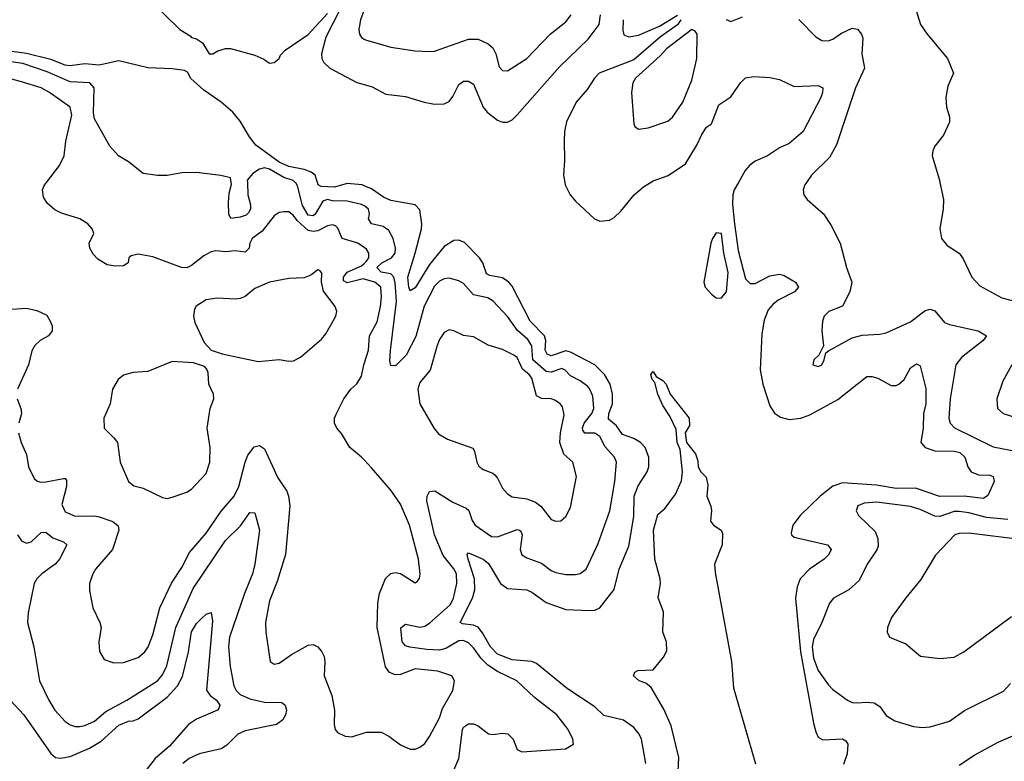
# Model space of a CAD drawing. Header units: inches. Extents: x 1245430 to 1420861, y 606325 to 671315.
# Tile 307 of 319: x 1398582 to 1402636, y 647619 to 650670. Entities that reach past the tile are written whole.
import ezdxf

# ---------------------------------------------------------------- set-up
doc = ezdxf.new("R2010")
doc.units = ezdxf.units.IN
doc.header["$MEASUREMENT"] = 0
for name, color, linetype in [('B3694', 7, 'Continuous'), ('B3695', 7, 'Continuous'), ('B4604', 7, 'Continuous'), ('B4605', 7, 'Continuous')]:
    doc.layers.add(name, color=color, linetype=linetype)

msp = doc.modelspace()

# ---------------------------------------------------------------- linework, layer by layer
at = {"layer": 'B3694', "color": 5}
for points, elevation in [([(1400000, 649732.3), (1399975, 649750), (1399909.6, 649769.6), (1399892.3, 649812.3), (1399882.2, 649822.2), (1399870, 649826.1), (1399850, 649822.5), (1399810, 649801.9), (1399790, 649797.9), (1399770, 649802.4), (1399724.2, 649844.2), (1399710, 649864.2), (1399690, 649878.9), (1399670, 649879.8), (1399650, 649876.8), (1399630, 649863.5), (1399580.5, 649799.5), (1399538.8, 649770), (1399529.6, 649750.4), (1399527.3, 649730), (1399510, 649713.9), (1399470, 649718.6), (1399430, 649715.4), (1399390, 649718.5), (1399370, 649714.3), (1399340.9, 649699.1), (1399290, 649658.2), (1399270, 649649.3), (1399248.8, 649650), (1399130, 649693.7), (1399070, 649704.7), (1399040.9, 649699.1), (1399031.5, 649690), (1399028.4, 649670), (1399010, 649657.7), (1398975.8, 649655.8), (1398942, 649662), (1398904.4, 649684.4), (1398885.2, 649705.2), (1398871.1, 649730), (1398868.7, 649750), (1398887.4, 649790), (1398880.4, 649810), (1398863, 649830), (1398830, 649850.3), (1398754.1, 649874.1), (1398727.5, 649887.5), (1398694.8, 649914.8), (1398679.7, 649939.7), (1398676.5, 649970), (1398684.7, 649990), (1398692.4, 650000)], 860), ([(1399519.5, 650000), (1399521.7, 649950), (1399532.3, 649907.7), (1399532.8, 649890), (1399524.8, 649875.2), (1399514.2, 649865.9), (1399490, 649856.9), (1399451.6, 649851.6), (1399443.4, 649870), (1399442.2, 649917.8), (1399444.1, 649955.9), (1399453.9, 649993.9), (1399452.9, 650000)], 840), ([(1400000, 649904.3), (1399989.9, 649909.9), (1399930, 649923.7), (1399870, 649924.7), (1399850, 649930.8), (1399830, 649923.9), (1399799.1, 649870), (1399790, 649863.5), (1399770, 649865.7), (1399745.9, 649905.9), (1399725.8, 649985.8), (1399718.6, 649998.6), (1399717, 650000)], 840), ([(1400000, 649986.8), (1399992.2, 649990), (1399930, 649996.2), (1399878.4, 649981.6), (1399823.7, 649983.7), (1399810.4, 649990.4), (1399807.7, 650000)], 820), ([(1400000, 649602.6), (1399996.3, 649603.7), (1399930, 649587.5), (1399915.6, 649595.6), (1399914.9, 649610), (1399930, 649631), (1399990, 649657.9), (1400000, 649667.5)], 860), ([(1398530, 649478), (1398610, 649482.8), (1398653.4, 649473.4), (1398693.8, 649453.8), (1398708, 649430), (1398715.5, 649410), (1398716.3, 649390), (1398700.7, 649370), (1398666.8, 649350), (1398644, 649330), (1398632.5, 649307.5), (1398619.1, 649250), (1398572.9, 649150)], 860), ([(1400000, 648858.8), (1399990, 648869.6), (1399942, 648910), (1399907.2, 648967.2), (1399887.6, 648990), (1399878.7, 649010), (1399878.7, 649030), (1399886.3, 649050), (1399916.8, 649110), (1399945.1, 649150), (1399970, 649171.4), (1399990, 649203.1), (1399998.8, 649250), (1400000, 649253.7)], 860), ([(1398571.3, 649110), (1398587.3, 649070), (1398589.2, 649050), (1398578.9, 649010)], 860), ([(1398577.8, 648970), (1398588.9, 648930), (1398610, 648881), (1398618, 648830), (1398642, 648782), (1398652.7, 648772.7), (1398668, 648768), (1398690, 648768.4), (1398763.1, 648783.1), (1398770, 648782.6), (1398775.4, 648775.4), (1398774.8, 648750), (1398756, 648676), (1398770, 648644.9), (1398810, 648627.5), (1398890, 648629.1), (1398910, 648625.4), (1398965.1, 648605.1), (1398987.1, 648587.1), (1398990.1, 648570), (1398964.8, 648490), (1398894.3, 648410), (1398882.8, 648390), (1398870.3, 648350), (1398870, 648322), (1398883.6, 648250), (1398912, 648190), (1398917, 648170), (1398907.4, 648110), (1398910.3, 648070.3), (1398930, 648038), (1398970, 648024.4), (1399010, 648026), (1399070, 648045.8), (1399097.2, 648070), (1399110.6, 648090), (1399130, 648139.5), (1399159, 648250), (1399207.9, 648352.1), (1399250, 648416.5), (1399281.9, 648478.1), (1399350, 648558), (1399412.3, 648647.7), (1399465.3, 648710), (1399485, 648750), (1399509.9, 648850.1), (1399521.5, 648878.5), (1399547.7, 648912.3), (1399570, 648918.6), (1399590, 648904.9), (1399645.5, 648785.5), (1399682, 648730), (1399689.5, 648709.5), (1399694.8, 648670), (1399677.1, 648470), (1399641.9, 648358.1), (1399610, 648279.3), (1399594.9, 648190), (1399596.1, 648150), (1399614, 648030), (1399630, 648018), (1399650, 648022.3), (1399701.3, 648058.7), (1399770, 648097.2), (1399790, 648099.1), (1399810, 648090.3), (1399826.5, 648070), (1399835.5, 648050), (1399838.6, 648030), (1399836, 647970), (1399867.2, 647890), (1399878.7, 647830), (1399876.5, 647770), (1399881.3, 647750), (1399890, 647738), (1399922.5, 647722.5), (1399950, 647720.3), (1400000, 647736)], 860), ([(1398573.2, 648550), (1398590, 648525.4), (1398610, 648516.6), (1398630, 648522), (1398670, 648559.7), (1398690, 648561.8), (1398718.3, 648538.3), (1398762.2, 648522.2), (1398775.8, 648510), (1398746.7, 648450), (1398728.8, 648430), (1398672.9, 648390), (1398653, 648370), (1398641.8, 648350), (1398616.9, 648230), (1398613.8, 648190), (1398640.6, 648090), (1398664.2, 647950), (1398702.3, 647870), (1398726.5, 647830), (1398770, 647782.8), (1398790, 647769.3), (1398810, 647762.7), (1398830, 647762.7), (1398850, 647766.9), (1398890, 647784.8), (1398936.7, 647823.3), (1399023.5, 647870), (1399150, 647950.1), (1399170, 647975), (1399188.6, 648011.4), (1399225.6, 648170), (1399295.8, 648330), (1399430, 648527.2), (1399491.9, 648588.1), (1399530, 648642), (1399550, 648640.7), (1399569.5, 648569.5), (1399550.1, 648430), (1399540.8, 648390), (1399507.4, 648310), (1399445.8, 648130), (1399441.9, 648090), (1399448.8, 648008.8), (1399463.8, 647930), (1399473.6, 647910), (1399490, 647893.6), (1399530, 647876.6), (1399590, 647862), (1399661.5, 647861.5), (1399674.7, 647850), (1399680.2, 647830), (1399677.1, 647810), (1399666.2, 647790), (1399638.9, 647770), (1399510, 647744.5), (1399480.8, 647730), (1399434.6, 647685.4), (1399412, 647670), (1399321.3, 647650), (1399280.3, 647630), (1399254.4, 647610)], 840), ([(1398543.1, 647870), (1398599.8, 647810), (1398710, 647651.3), (1398730, 647635.2), (1398750, 647631.5), (1398790, 647638.7), (1398870, 647672.6), (1398917.9, 647702.1), (1398990, 647767.8), (1399030, 647784.5), (1399050, 647786), (1399070, 647793.9), (1399190, 647883), (1399232, 647930), (1399252.5, 647967.5), (1399277.3, 648070), (1399290, 648151.6), (1399310, 648185.3), (1399330, 648205.5), (1399350, 648224.6), (1399370, 648230.6), (1399375.5, 648195.5), (1399351.2, 647911.2), (1399366, 647890), (1399393, 647870), (1399406.5, 647850), (1399402.2, 647837.8), (1399396.5, 647830), (1399310, 647792.7), (1399276.9, 647770), (1399198.4, 647681.6), (1399140.4, 647630), (1399082.9, 647557.1)], 820)]:
    msp.add_lwpolyline(points, dxfattribs=dict(at, elevation=elevation))
at = {"layer": 'B3694', "color": 5, "elevation": 880}
for points in [[(1399810, 649640.9), (1399780.6, 649619.4), (1399752.8, 649607.3), (1399690, 649605.1), (1399610, 649589.7), (1399550, 649563.5), (1399510, 649531.5), (1399490, 649522.6), (1399470, 649519.7), (1399395.1, 649524.9), (1399350, 649517.6), (1399308.7, 649491.3), (1399301.3, 649478.7), (1399298, 649450), (1399303.9, 649423.9), (1399342, 649342), (1399370, 649310.8), (1399415.9, 649295.9), (1399564.2, 649264.2), (1399650, 649272), (1399690, 649264.9), (1399710, 649266.7), (1399737.8, 649282.2), (1399824.5, 649355.5), (1399842.2, 649377.8), (1399884, 649450), (1399888.3, 649470), (1399880.4, 649490), (1399832.6, 649552.6), (1399824.2, 649590), (1399826.6, 649626.6), (1399818, 649638)], [(1399210, 649263.8), (1399110, 649222.6), (1399050, 649218.9), (1399010, 649207.3), (1398988, 649190), (1398964.4, 649150), (1398954.9, 649090), (1398928.2, 649030), (1398930.7, 648990), (1398970.3, 648950.3), (1398984.4, 648930), (1398996.4, 648850), (1399030.6, 648770), (1399052, 648752), (1399090, 648743.1), (1399170, 648703.8), (1399190, 648700.5), (1399210, 648706), (1399270, 648726.4), (1399290, 648738.4), (1399350, 648802.4), (1399365.1, 648850), (1399366.6, 648910), (1399354, 648990), (1399366.9, 649070), (1399382, 649110), (1399379.7, 649130), (1399361, 649170), (1399357.7, 649217.7), (1399352.5, 649232.5), (1399343.7, 649243.7), (1399298.3, 649258.3)]]:
    msp.add_lwpolyline(points, close=True, dxfattribs=at)
at = {"layer": 'B3695', "color": 5}
for points, elevation in [([(1399114.8, 650754.8), (1399242, 650630), (1399284.1, 650604.1), (1399290, 650596), (1399310.8, 650590.8), (1399334.4, 650574.4), (1399362, 650530), (1399378, 650530), (1399398, 650542), (1399430, 650551), (1399450, 650550.8), (1399550, 650524), (1399587.5, 650507.5), (1399610, 650491), (1399630, 650493.4), (1399650, 650510.6), (1399655.9, 650524.1), (1399675.5, 650544.5), (1399770, 650609.4), (1399850, 650695.5)], 820), ([(1399900.7, 650710), (1399842.1, 650597.9), (1399824.2, 650530), (1399825.7, 650510), (1399833.9, 650493.9), (1399858.5, 650470), (1399970, 650411), (1400000, 650403)], 820), ([(1400000, 650709.9), (1399985.3, 650670), (1399978.8, 650630), (1399981.5, 650610), (1399990, 650596.4), (1400000, 650590.3)], 840), ([(1399807.7, 650000), (1399799.2, 650030), (1399782.1, 650042.1), (1399753.4, 650053.4), (1399690, 650066.3), (1399650, 650083.5), (1399554, 650154), (1399527.8, 650187.8), (1399490, 650253), (1399459.2, 650290), (1399412, 650330), (1399339.7, 650379.7), (1399287.3, 650427.3), (1399273.7, 650453.7), (1399260.8, 650460.8), (1399210, 650467.7), (1399110, 650471.6), (1398990, 650500.2), (1398910, 650483.2), (1398850, 650487.9), (1398790, 650480.5), (1398770, 650483.2), (1398710, 650506.4), (1398610, 650531.3), (1398550, 650538.9)], 820), ([(1399452.9, 650000), (1399450, 650019), (1399410, 650029.4), (1399310, 650040.9), (1399250, 650039.5), (1399189.5, 650029.5), (1399150, 650029.4), (1399090, 650037), (1399030, 650085.2), (1398989, 650110), (1398953.2, 650150), (1398890, 650262), (1398885.6, 650285.6), (1398889.2, 650389.3), (1398871.1, 650410), (1398790, 650414.2), (1398695.8, 650455.8), (1398595.8, 650490), (1398510, 650502.3)], 840), ([(1398692.4, 650000), (1398745.9, 650070), (1398765.1, 650110), (1398772.7, 650170), (1398797.1, 650277.1), (1398790.7, 650310.7), (1398705.5, 650370), (1398670, 650389.4), (1398590, 650414.9), (1398550, 650424.8)], 860), ([(1399717, 650000), (1399708.3, 650008.3), (1399670, 650021.1), (1399610, 650055.4), (1399590, 650060.5), (1399570, 650055), (1399542.2, 650037.8), (1399519.1, 650010), (1399519.5, 650000)], 840)]:
    msp.add_lwpolyline(points, dxfattribs=dict(at, elevation=elevation))
at = {"layer": 'B4604', "color": 5}
for points, elevation in [([(1401160.3, 647610), (1401142.2, 647710), (1401133, 647730), (1401110, 647758.4), (1401068.4, 647788.4), (1400987.7, 647807.7), (1400950, 647843.4), (1400837.2, 647917.2), (1400710, 648021.5), (1400690, 648029.5), (1400610, 648037.1), (1400550, 648059.2), (1400520.6, 648090), (1400488.2, 648148.2), (1400470.3, 648170.3), (1400450, 648179.5), (1400404.7, 648184.7), (1400395.3, 648190), (1400446.9, 648290), (1400455.7, 648324.3), (1400454.7, 648370), (1400429.2, 648450.8), (1400425, 648470), (1400430, 648476.9), (1400490.1, 648450.1), (1400512.9, 648432.9), (1400562.3, 648350), (1400590, 648329.4), (1400670, 648323.8), (1400690, 648315.1), (1400750, 648271.7), (1400830, 648243.1), (1400930, 648238.8), (1400950, 648241.2), (1400970, 648250.2), (1401030, 648326), (1401050.6, 648410), (1401090, 648504.4), (1401110, 648625.5), (1401112.1, 648710), (1401128, 648752), (1401164.8, 648810), (1401171.8, 648830), (1401172.3, 648870), (1401156.9, 648910), (1401138.5, 648930), (1401110, 648946.9), (1401063.8, 648963.7), (1401038.6, 648998.6), (1401006.9, 649026.9), (1401008.1, 649050), (1401022.2, 649090), (1401023.3, 649130), (1401013.6, 649170), (1400990, 649210.9), (1400950, 649249.9), (1400850, 649301.5), (1400830, 649307), (1400770, 649287.4), (1400753.9, 649293.9), (1400746, 649310), (1400748.3, 649350), (1400743.5, 649370), (1400684.2, 649430), (1400610, 649573.6), (1400595.5, 649590), (1400570, 649607.5), (1400517.4, 649617.4), (1400504.6, 649624.6), (1400489.2, 649669.2), (1400475.5, 649690), (1400413.6, 649753.6), (1400390, 649762.5), (1400370, 649761.8), (1400330, 649737.4), (1400270, 649663.1), (1400210, 649566.3), (1400190, 649554), (1400183.7, 649570), (1400179.9, 649610), (1400209.9, 649710), (1400235.9, 649810), (1400237.2, 649830), (1400230, 649887.6), (1400210, 649908.1), (1400110, 649925.4), (1400079.8, 649939.8), (1400030, 649974.6), (1400000, 649986.8)], 820), ([(1400826, 650000), (1400827.7, 649990), (1400848.3, 649950), (1400870, 649922.8), (1400948.7, 649850), (1400970, 649840.9), (1401010, 649844.9), (1401030, 649856.5), (1401057.6, 649882.4), (1401112.2, 649950), (1401150, 649982.8), (1401179.1, 650000)], 820), ([(1401541, 650000), (1401523.9, 649970), (1401517.5, 649950), (1401516.6, 649910), (1401524.5, 649830), (1401540.7, 649720.7), (1401570, 649603.6), (1401590, 649584.6), (1401610, 649584.2), (1401670, 649616.5), (1401710, 649623.7), (1401730, 649617.6), (1401776.4, 649590), (1401788.7, 649570), (1401771.7, 649550), (1401704.5, 649515.5), (1401682.4, 649497.6), (1401664.3, 649475.7), (1401646.6, 649433.4), (1401637.1, 649377.1), (1401631.1, 649230), (1401641, 649170), (1401670, 649081.5), (1401690, 649051.3), (1401714.4, 649034.4), (1401750, 649024.7), (1401798, 649030), (1401835.5, 649044.5), (1401950, 649107.2), (1402070, 649202.3), (1402090, 649202), (1402114.6, 649194.6), (1402170, 649165.2), (1402190, 649165.2), (1402201.6, 649170), (1402223.1, 649190), (1402250, 649238.3), (1402273.8, 649253.8), (1402290, 649245.5), (1402312.5, 649152.5), (1402312.2, 649090), (1402303.7, 649050), (1402302.3, 648990), (1402292.6, 648930), (1402310.3, 648910), (1402350, 648896), (1402430, 648894.4), (1402453.1, 648890), (1402472.9, 648870), (1402485.6, 648830), (1402499.2, 648810), (1402530, 648797.4), (1402576.3, 648796.3), (1402590.2, 648790), (1402594.6, 648770), (1402567.5, 648712.5), (1402550, 648700.2), (1402470, 648710.3), (1402370, 648708.6), (1402270, 648742.1), (1402190, 648741.2), (1402110, 648754.5), (1401970, 648764.7), (1401930, 648750.3), (1401878.1, 648710), (1401795.9, 648630), (1401765.8, 648590), (1401758.4, 648558.4), (1401759.2, 648550), (1401770, 648541.4), (1401908, 648510), (1401922.3, 648490), (1401913.2, 648470), (1401893.6, 648450), (1401833.4, 648410), (1401795.6, 648370), (1401782.9, 648337.1), (1401776.7, 648290), (1401797.4, 648070), (1401850, 647775.3), (1401860.4, 647740.4), (1401870, 647717.8), (1401888, 647708), (1401970, 647711.6), (1401983.7, 647703.7), (1401991, 647690), (1401988.8, 647650), (1401974, 647606)], 820), ([(1401821.7, 650000), (1401814.9, 649990), (1401807.3, 649970), (1401810.6, 649950), (1401824, 649930), (1401891.7, 649871.7), (1401922.8, 649822.7), (1401960.5, 649750), (1401986.4, 649650), (1402008, 649590), (1402000.2, 649550), (1401970, 649492), (1401913, 649470), (1401894.6, 649450), (1401887.6, 649430), (1401884.9, 649390), (1401891.6, 649328.4), (1401872, 649290), (1401851.3, 649270), (1401847.3, 649250), (1401870, 649243), (1401884, 649250), (1401894.5, 649270), (1401901.2, 649298.8), (1401911.7, 649308.3), (1402010, 649360.8), (1402050, 649371.6), (1402123.8, 649376.2), (1402150, 649382), (1402250, 649426.3), (1402310, 649473), (1402330, 649479.7), (1402350, 649472.3), (1402390, 649423.7), (1402410, 649415.7), (1402528, 649390), (1402563.1, 649370), (1402549, 649350), (1402459.8, 649280.2), (1402436, 649250), (1402412.5, 649110), (1402407.5, 649030), (1402412.4, 649010), (1402431, 648991), (1402590, 648912.9), (1402690, 648893.7)], 840), ([(1402370.8, 650000), (1402385.3, 649930), (1402384.2, 649890), (1402370.4, 649810.4), (1402377.1, 649770), (1402400.9, 649740.9), (1402450.4, 649710), (1402466.5, 649686.5), (1402502.6, 649610), (1402535.3, 649575.3), (1402626.2, 649526.2), (1402720.8, 649500.8)], 860), ([(1400370, 647583.2), (1400389.5, 647630.5), (1400405.2, 647750), (1400410, 647759.6), (1400430, 647773), (1400450, 647772.9), (1400470, 647765.2), (1400512, 647732), (1400530, 647729.1), (1400570, 647735), (1400591.5, 647731.5), (1400613.5, 647710), (1400630, 647668.2), (1400650, 647658), (1400829.6, 647670.4), (1400862, 647690), (1400859.3, 647710), (1400839.7, 647750), (1400793.3, 647810), (1400701.7, 647881.7), (1400628.8, 647950), (1400550, 647988.7), (1400510, 648014.9), (1400481.6, 648041.6), (1400450, 648086.4), (1400430, 648106.8), (1400410, 648115.9), (1400390, 648115.1), (1400337, 648083), (1400310, 648076.8), (1400258.5, 648078.5), (1400188.4, 648088.4), (1400170, 648094.5), (1400157.4, 648110), (1400151.6, 648168.4), (1400170, 648183.5), (1400230, 648171.1), (1400250, 648174.8), (1400270, 648187.4), (1400355.5, 648264.5), (1400367.8, 648290), (1400382.3, 648350), (1400379.9, 648390), (1400370, 648410.6), (1400325.7, 648465.7), (1400290.3, 648550), (1400258.3, 648690), (1400259.3, 648710), (1400270, 648728.5), (1400291.8, 648731.8), (1400365.1, 648685.1), (1400420.2, 648660.2), (1400431.3, 648651.3), (1400444.8, 648610), (1400457.5, 648590), (1400524.3, 648544.3), (1400550, 648542.4), (1400630, 648572.4), (1400639.3, 648570), (1400645.7, 648565.7), (1400651.2, 648550), (1400642.3, 648490), (1400650, 648468.9), (1400670, 648455.8), (1400730, 648434.3), (1400770, 648404.6), (1400790, 648395.5), (1400830, 648388.1), (1400870, 648387), (1400890, 648392.2), (1400914.6, 648410), (1400964.3, 648515.7), (1401011.1, 648650), (1401032.9, 648770), (1401039.4, 648850), (1401031.6, 648870), (1400992.1, 648912.1), (1400970, 648955.6), (1400950, 648968.5), (1400909.4, 648969.4), (1400901.2, 648981.2), (1400898.6, 648990), (1400905.5, 649010), (1400938.2, 649050), (1400945.9, 649070), (1400941.6, 649121.6), (1400930, 649149.7), (1400920.7, 649160.7), (1400890, 649184.5), (1400850, 649205.2), (1400827.7, 649227.7), (1400814.7, 649234.7), (1400770, 649220.5), (1400750, 649222.5), (1400694.6, 649270), (1400690, 649328.5), (1400673.7, 649353.7), (1400631.8, 649391.8), (1400590, 649448.4), (1400531.7, 649511.7), (1400510, 649525.4), (1400450, 649538.4), (1400410, 649584), (1400390, 649595.6), (1400350, 649606.5), (1400330, 649604.5), (1400310, 649593.6), (1400290, 649574.3), (1400248, 649492), (1400213.1, 649366.9), (1400173.5, 649290), (1400130, 649246.4), (1400110, 649247), (1400106.5, 649266.5), (1400109.3, 649309.3), (1400133.8, 649510), (1400127.5, 649587.5), (1400122.1, 649610), (1400110, 649623.8), (1400070, 649631.7), (1400052.2, 649650), (1400073.6, 649670), (1400112.6, 649690), (1400127.8, 649710), (1400128.8, 649730), (1400119.9, 649770), (1400102.5, 649802.5), (1400079.2, 649819.2), (1400030.4, 649830.4), (1400017.7, 649850), (1400023, 649870), (1400018.6, 649890), (1400002.8, 649902.8), (1400000, 649904.3)], 840), ([(1400000, 649667.5), (1400010, 649677.1), (1400019, 649690), (1400020.2, 649710), (1400010, 649725.2), (1400000, 649732.3)], 860), ([(1400000, 649253.7), (1400017.7, 649310), (1400023, 649370), (1400053.5, 649426.5), (1400068.2, 649490), (1400071.7, 649530), (1400068.4, 649570), (1400045, 649590), (1400000, 649602.6)], 860), ([(1401292.4, 647550), (1401295.2, 647635.2), (1401264.9, 647764.9), (1401233.5, 647833.5), (1401182.1, 647922.1), (1401159.9, 647939.9), (1401132.3, 647950), (1401109.6, 647970), (1401114.8, 647985.2), (1401127.3, 647992.7), (1401190, 647994.9), (1401232.4, 648047.6), (1401246.2, 648073.8), (1401245, 648110), (1401229.9, 648150.1), (1401233.3, 648233.3), (1401211.3, 648291.3), (1401220.3, 648350), (1401219.3, 648370), (1401197.3, 648450), (1401191, 648570), (1401210, 648634), (1401239.9, 648660.1), (1401281.6, 648718.4), (1401306.5, 648773.5), (1401310.7, 648809.3), (1401302, 648902), (1401289, 648930), (1401284.2, 648984.2), (1401258.5, 649038.5), (1401230, 649082.9), (1401209.8, 649130), (1401197.7, 649177.7), (1401186.6, 649190), (1401180.9, 649210), (1401190, 649222.8), (1401202.4, 649202.4), (1401230, 649185.5), (1401243.8, 649170), (1401260.4, 649130), (1401339, 649030), (1401340, 649000.1), (1401322.4, 648970), (1401327, 648930), (1401364.2, 648884.2), (1401374.6, 648854.6), (1401376, 648830), (1401386, 648810), (1401408.1, 648788.1), (1401414.9, 648754.9), (1401410.7, 648710), (1401428.1, 648668.1), (1401430.7, 648650.7), (1401426.4, 648606.4), (1401438, 648590), (1401470.5, 648570.5), (1401475.9, 648555.9), (1401474, 648510), (1401442.6, 648430), (1401444.8, 648395.2), (1401512.9, 648030), (1401521.2, 647921.2), (1401611.7, 647608.3)], 780), ([(1402667, 649250), (1402630, 649182.7), (1402604.9, 649110), (1402608.2, 649070), (1402630.8, 649050), (1402730, 649018.9)], 860), ([(1400000, 647736), (1400010, 647739.1), (1400070, 647738.3), (1400102.6, 647722.6), (1400150, 647687.2), (1400190, 647668.8), (1400210, 647668.9), (1400230, 647677.6), (1400250, 647692.7), (1400270, 647720.5), (1400310, 647798), (1400323.4, 647836.6), (1400365.6, 647910), (1400372.7, 647950), (1400361.2, 647970), (1400304, 647990), (1400210, 647999.5), (1400150, 647976.3), (1400130, 647974.4), (1400104.1, 647984.1), (1400087.6, 648007.6), (1400053.9, 648170), (1400057.3, 648270), (1400063, 648310), (1400088.9, 648371.1), (1400110, 648392.2), (1400130, 648395.2), (1400150, 648391.3), (1400210, 648353.4), (1400219.7, 648360.3), (1400227.7, 648372.3), (1400231, 648389), (1400224.1, 648450), (1400187.3, 648590), (1400150, 648676.4), (1400110, 648734.5), (1400030, 648826.3), (1400000, 648858.8)], 860), ([(1402650, 648613.7), (1402562.2, 648622.2), (1402490, 648641.6), (1402450, 648646.8), (1402430, 648646.4), (1402370, 648626.2), (1402350, 648628), (1402290, 648654.9), (1402250, 648667.4), (1402110, 648684.7), (1402059.1, 648680.9), (1402032.4, 648670), (1402025.7, 648650), (1402035.3, 648630), (1402104.7, 648564.7), (1402115.5, 648535.5), (1402116.3, 648503.7), (1402110.9, 648489.1), (1402071.4, 648430), (1402037.8, 648362.2), (1401995.5, 648324.5), (1401932, 648290), (1401915.8, 648270), (1401884.6, 648190), (1401850, 648120.5), (1401844.8, 648090), (1401850, 648043.7), (1401870, 647992.9), (1401910, 647935.6), (1401930, 647914.3), (1401990.6, 647870), (1402010, 647861.5), (1402030, 647859.2), (1402070, 647862.5), (1402099.5, 647859.5), (1402124, 647844), (1402150, 647807), (1402185.1, 647785.1), (1402262.2, 647762.2), (1402297.5, 647757.5), (1402330, 647760.2), (1402410, 647783.5), (1402472.4, 647827.6), (1402632.4, 647907.6), (1402661.2, 647938.8)], 840), ([(1402710.1, 648529.9), (1402490, 648557.5), (1402450, 648556.8), (1402432.2, 648550), (1402353, 648467), (1402292.8, 648367.2), (1402230, 648291.2), (1402172, 648210), (1402154.4, 648170), (1402153, 648150), (1402162.8, 648130), (1402230, 648102), (1402291.3, 648051.3), (1402370, 648042), (1402430, 648047.2), (1402469.5, 648070), (1402665, 648215.1)], 860), ([(1402450, 647603.6), (1402514.7, 647645.3), (1402610, 647697.5), (1402702.5, 647737.5)], 820)]:
    msp.add_lwpolyline(points, dxfattribs=dict(at, elevation=elevation))
for points, elevation in [([(1401450, 649793.5), (1401434, 649770), (1401427, 649750), (1401398.4, 649590), (1401404.9, 649570), (1401430, 649540.3), (1401450, 649526.3), (1401470, 649524.7), (1401492.7, 649550), (1401499.6, 649630), (1401481.4, 649710), (1401470.9, 649790)], 820), ([(1400350, 649394), (1400330, 649383.5), (1400310, 649353.6), (1400300.6, 649330), (1400272.3, 649227.7), (1400230, 649177.4), (1400221.5, 649150), (1400229.4, 649089.4), (1400288.4, 648988.4), (1400306.5, 648966.5), (1400344.1, 648944.1), (1400447.1, 648907.1), (1400454.3, 648894.3), (1400463.6, 648850), (1400473.1, 648833.1), (1400490, 648818.9), (1400530, 648804.9), (1400538.1, 648798.1), (1400550, 648783.7), (1400570, 648742), (1400590, 648719.6), (1400610, 648706.9), (1400670, 648699.1), (1400705.2, 648685.2), (1400728.4, 648668.4), (1400770, 648614.4), (1400790, 648607.4), (1400810, 648608.8), (1400830, 648625.5), (1400850, 648662.8), (1400874.7, 648790), (1400859.7, 648850), (1400822.5, 648882.5), (1400805.8, 648930), (1400808, 648970), (1400824.1, 649044.1), (1400816.7, 649076.6), (1400807.6, 649090), (1400784.8, 649104.8), (1400770, 649110.4), (1400730, 649112.1), (1400710, 649122.8), (1400690, 649194.8), (1400679.6, 649210), (1400652.6, 649232.6), (1400630, 649280.3), (1400617.2, 649290), (1400570, 649313.7), (1400511.1, 649331.1), (1400450, 649365.3), (1400410, 649370.8), (1400370, 649389.8)], 860)]:
    msp.add_lwpolyline(points, close=True, dxfattribs=dict(at, elevation=elevation))
at = {"layer": 'B4605', "color": 5}
for points, elevation in [([(1402266, 650730), (1402290.8, 650650), (1402317.6, 650610), (1402401.5, 650510), (1402426.8, 650450), (1402403.4, 650396.6), (1402394.9, 650350), (1402398, 650310), (1402410.4, 650270), (1402410, 650248), (1402385.1, 650194.9), (1402350, 650149), (1402341.6, 650130), (1402339.3, 650110), (1402368.7, 650010), (1402370.8, 650000)], 860), ([(1400000, 650590.3), (1400006.4, 650586.4), (1400110, 650557.1), (1400210, 650542.2), (1400270, 650539.7), (1400290, 650540.7), (1400430, 650589.4), (1400470, 650590.2), (1400510.8, 650570.8), (1400530, 650554.6), (1400542.2, 650530), (1400556.1, 650476.1), (1400570, 650461.3), (1400590, 650459.5), (1400670, 650510.3), (1400765.8, 650610), (1400830, 650660.6), (1400852.1, 650690)], 840), ([(1400000, 650403), (1400033.9, 650393.9), (1400090, 650363.5), (1400170, 650353.8), (1400247.4, 650330), (1400290, 650321.9), (1400330, 650323.5), (1400350, 650333.7), (1400366, 650354), (1400390, 650402.8), (1400410, 650416.8), (1400430, 650416.8), (1400450, 650404.4), (1400490, 650310.2), (1400506.8, 650290), (1400550, 650256.6), (1400570, 650248.8), (1400590, 650248), (1400610, 650258.6), (1400630, 650278), (1400804, 650476), (1400922.7, 650590), (1400968.4, 650650), (1400973.6, 650690)], 820), ([(1401304.4, 650670), (1401290, 650649.1), (1401220.4, 650599.6), (1401110, 650504.8), (1400968.5, 650450), (1400948.7, 650430), (1400917.8, 650382.2), (1400872.9, 650330), (1400833.7, 650250), (1400825.3, 650210), (1400823.5, 650170), (1400825.4, 650090), (1400821, 650030), (1400826, 650000)], 820), ([(1401066.2, 650670), (1401064.8, 650624.8), (1401070, 650607), (1401090, 650599.8), (1401130, 650605.7), (1401216.8, 650643.2), (1401290, 650688)], 820), ([(1401491.1, 650671.1), (1401510, 650662.3), (1401558.6, 650681.4)], 840), ([(1401790, 650670.2), (1401859.5, 650599.5), (1401884.5, 650584.5), (1401910, 650583.2), (1401930, 650590.2), (1401965.6, 650614.4), (1402010, 650635.5), (1402031, 650631), (1402047.9, 650610), (1402053.5, 650593.5), (1402048.9, 650530), (1402060.5, 650470), (1402022.7, 650390), (1401944.5, 650155.5), (1401916.6, 650103.4), (1401842.3, 650030), (1401821.7, 650000)], 840), ([(1401179.1, 650000), (1401190, 650006.5), (1401251.6, 650028.4), (1401323.7, 650076.3), (1401370, 650154.4), (1401390, 650197.1), (1401410, 650228), (1401430, 650241), (1401460.5, 650319.5), (1401510, 650352.2), (1401550, 650410.6), (1401570, 650430.6), (1401604.2, 650435.8), (1401670, 650432.3), (1401710, 650424.4), (1401770, 650394.7), (1401870, 650398.6), (1401888.2, 650390), (1401887.9, 650370), (1401880.2, 650350), (1401807.7, 650210), (1401750, 650161.2), (1401710, 650142.7), (1401660.9, 650110), (1401610, 650087.6), (1401588, 650072), (1401569.5, 650050), (1401541, 650000)], 820)]:
    msp.add_lwpolyline(points, dxfattribs=dict(at, elevation=elevation))
at = {"layer": 'B4605', "color": 5, "elevation": 840}
msp.add_lwpolyline([(1401350, 650629.8), (1401245.5, 650550), (1401219.3, 650520.7), (1401118, 650430), (1401106, 650410), (1401100.9, 650370), (1401110, 650242), (1401114.8, 650230), (1401130, 650219.1), (1401170, 650224.6), (1401250, 650252.9), (1401270, 650268.9), (1401312, 650330), (1401350, 650421.3), (1401369.9, 650509.9), (1401370.9, 650610.9), (1401363.1, 650623.1)], close=True, dxfattribs=at)

doc.saveas('drawing.dxf')
